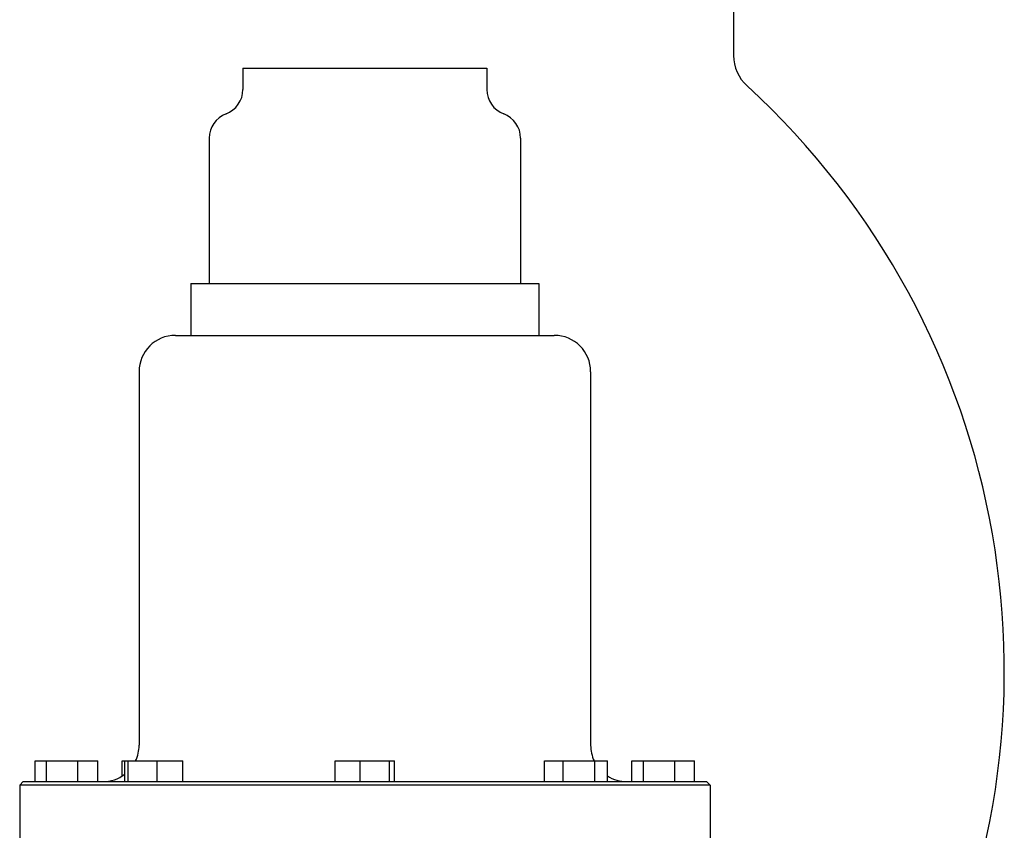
# Model space of a CAD drawing. Header units: inches. Extents: x 36 to 1719, y -84 to 1122.
# Tile 440 of 550: x 1428 to 1440, y 426 to 436. Entities that reach past the tile are written whole.
import ezdxf

# ---------------------------------------------------------------- set-up
doc = ezdxf.new("R2010")
doc.units = ezdxf.units.IN
doc.header["$LTSCALE"] = 48
doc.header["$MEASUREMENT"] = 0
doc.layers.add('Visible (ANSI)', color=7, linetype='Continuous', lineweight=30)

msp = doc.modelspace()

# ---------------------------------------------------------------- linework, layer by layer
at = {"layer": 'Visible (ANSI)'}
for p, q in [((1436.53912, 437.22693), (1436.53912, 435.20532)), ((1430.63037, 435.05193), (1430.63037, 434.79365)), ((1430.63037, 435.05193), (1433.56787, 435.05193)), ((1433.56787, 435.05193), (1433.56787, 434.79365)), ((1430.22412, 434.20818), (1430.22412, 432.45818)), ((1433.97412, 434.20818), (1433.97412, 432.45818)), ((1430.00537, 432.45818), (1430.00537, 431.83318)), ((1430.00537, 432.45818), (1434.19287, 432.45818)), ((1434.19287, 432.45818), (1434.19287, 431.83318)), ((1429.81787, 431.83318), (1434.38037, 431.83318)), ((1429.38037, 431.39568), (1429.38037, 426.89568)), ((1434.81787, 431.39568), (1434.81787, 426.89568)), ((1428.12775, 426.45818), (1428.12775, 426.70818)), ((1428.12775, 426.70818), (1428.26672, 426.70818)), ((1428.26672, 426.70818), (1428.64433, 426.70818)), ((1428.26672, 426.45818), (1428.26672, 426.70818)), ((1428.64433, 426.70818), (1428.88299, 426.70818)), ((1428.64433, 426.45818), (1428.64433, 426.70818)), ((1428.88299, 426.45818), (1428.88299, 426.70818)), ((1429.17831, 426.70818), (1429.2081, 426.70818)), ((1429.17831, 426.52693), (1429.17831, 426.70818)), ((1429.2081, 426.70818), (1429.25024, 426.70818)), ((1429.2081, 426.45818), (1429.2081, 426.70818)), ((1429.25024, 426.45818), (1429.25024, 426.70818)), ((1429.25024, 426.70818), (1429.6001, 426.70818)), ((1429.6001, 426.70818), (1429.90781, 426.70818)), ((1429.6001, 426.45818), (1429.6001, 426.70818)), ((1429.90781, 426.45818), (1429.90781, 426.70818)), ((1431.74332, 426.70818), (1432.04157, 426.70818)), ((1431.74332, 426.45818), (1431.74332, 426.70818)), ((1432.04157, 426.45818), (1432.04157, 426.70818)), ((1432.04157, 426.70818), (1432.39737, 426.70818)), ((1432.39737, 426.70818), (1432.45492, 426.70818)), ((1432.39737, 426.45818), (1432.39737, 426.70818)), ((1432.45492, 426.45818), (1432.45492, 426.70818)), ((1434.26064, 426.70818), (1434.48696, 426.70818)), ((1434.26064, 426.45818), (1434.26064, 426.70818)), ((1434.48696, 426.70818), (1434.8666, 426.70818)), ((1434.48696, 426.45818), (1434.48696, 426.70818)), ((1434.8666, 426.45818), (1434.8666, 426.70818)), ((1434.8666, 426.70818), (1435.01993, 426.70818)), ((1435.01993, 426.45818), (1435.01993, 426.70818)), ((1435.31525, 426.70818), (1435.45422, 426.70818)), ((1435.31525, 426.45818), (1435.31525, 426.70818)), ((1435.45422, 426.70818), (1435.83183, 426.70818)), ((1435.45422, 426.45818), (1435.45422, 426.70818)), ((1435.83183, 426.70818), (1436.07049, 426.70818)), ((1435.83183, 426.45818), (1435.83183, 426.70818)), ((1436.07049, 426.45818), (1436.07049, 426.70818)), ((1427.98454, 426.45818), (1427.94287, 426.41651)), ((1436.25537, 426.41651), (1427.94287, 426.41651)), ((1427.94287, 426.41651), (1427.94287, 425.49984)), ((1427.98454, 426.45818), (1436.2137, 426.45818)), ((1436.2137, 426.45818), (1436.25537, 426.41651)), ((1436.25537, 426.41651), (1436.25537, 425.49984))]:
    msp.add_line(p, q, dxfattribs=at)
for centre, radius, start, end in [((1437.03912, 435.20532), 0.5, 180, 227.502992), ((1430.31787, 434.79365), 0.3125, 290.487315, 0), ((1433.88037, 434.79365), 0.3125, 180, 249.512685), ((1430.25129, 427.79693), 9.54783, 332.337698, 47.502992), ((1430.53662, 434.20818), 0.3125, 110.487315, 180), ((1433.66162, 434.20818), 0.3125, 0, 69.512685), ((1429.81787, 431.39568), 0.4375, 90, 180), ((1434.38037, 431.39568), 0.4375, 0, 90), ((1428.94287, 426.89568), 0.4375, 334.623066, 0), ((1435.25537, 426.89568), 0.4375, 180, 205.376934), ((1428.94287, 426.89568), 0.4375, 270, 307.318572), ((1435.25537, 426.89568), 0.4375, 237.442211, 270)]:
    msp.add_arc(centre, radius, start, end, dxfattribs=at)

doc.saveas('drawing.dxf')
